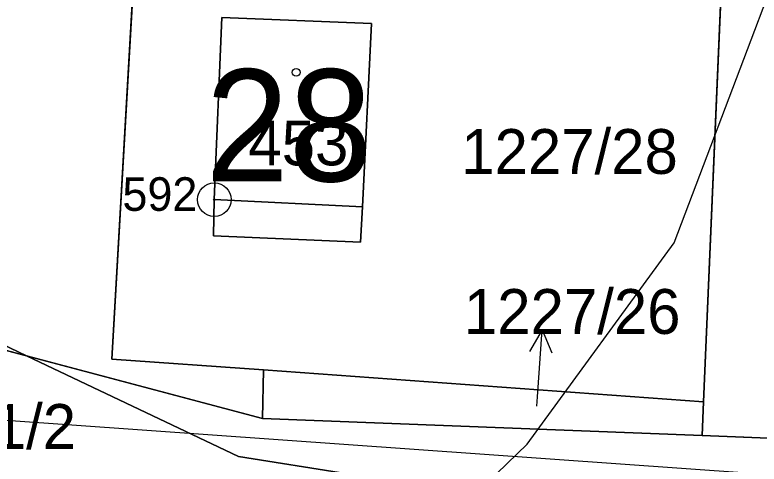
# Model space of a CAD drawing. Extents: x -706130 to -698555, y -971544 to -967260.
# Drawn here: x -704530.19 to -704496.97, y -968834.29 to -968814.25 of the extents above; entities that cross this region are included whole.
import ezdxf

# ---------------------------------------------------------------- set-up
doc = ezdxf.new("R2010")
doc.units = 0
for name, color, linetype in [('_Doplněk budov pro zastavěnost', 7, 'Continuous'), ('BPEJ hranice S', 7, 'Continuous'), ('Kanalizace_Polesí N NEZAPINAT', 7, 'Continuous'), ('KN_Budovy', 7, 'Continuous'), ('KN_Budovy_cisla_domovni', 7, 'Continuous'), ('KN_Hranice_parcel', 7, 'Continuous'), ('KN_Hranice_parcel_vnitrni_kresba', 7, 'Continuous'), ('KN_Parcelni cisla', 7, 'Continuous'), ('KN_Parcelni cisla_sipky', 7, 'Continuous'), ('KN_Polygon parcely', 7, 'Continuous'), ('KN_POZEMKY_13_ZASTAVENA PLOCHA', 7, 'Continuous'), ('KN_POZEMKY_14_OSTATNI PLOCHA', 7, 'Continuous'), ('KN_POZEMKY_7_TTP', 7, 'Continuous'), ('KN_VYUZITI_17_ostatni plocha_ostatni komunikace', 7, 'Continuous'), ('KN_VYUZITI_26_ostatni plocha_jina plocha', 7, 'Continuous'), ('KN_Značky bodu BP', 7, 'Continuous'), ('KN_Značky budov', 7, 'Continuous'), ('Plochy N_P ŠRAFY', 7, 'Continuous'), ('Plochy rekreace individualni N', 7, 'Continuous'), ('Plochy rekreace individualni S', 7, 'Continuous'), ('Plochy verejnych prostranstvi - komunikace ostatni S', 7, 'Continuous'), ('Plochy zmen_ zastavitelne plochy', 7, 'Continuous'), ('Plochy zmen_ zastavitelne plochy_ZAKL', 7, 'Continuous'), ('Regulační bloky zastavitelné N', 7, 'Continuous'), ('Regulační bloky zastavěné S', 7, 'Continuous'), ('VÝŠKOPIS_vrstevnice hlavní', 7, 'Continuous'), ('Zastavene uzemi N', 7, 'Continuous'), ('Zastavene uzemi plochy N', 7, 'Continuous'), ('Zábory hodnocené - plochy', 7, 'Continuous')]:
    doc.layers.add(name, color=color, linetype=linetype)

msp = doc.modelspace()

# ---------------------------------------------------------------- linework, layer by layer
at = {"layer": '_Doplněk budov pro zastavěnost'}
for p, q in [((-704521.29, -968822.49), (-704521.33, -968824.11)), ((-704514.67, -968822.81), (-704521.29, -968822.49))]:
    msp.add_line(p, q, dxfattribs=at)
msp.add_lwpolyline([(-704521.33, -968824.11), (-704514.77, -968824.38), (-704514.67, -968822.81)], dxfattribs=at)
at = {"layer": 'BPEJ hranice S'}
for points in [[(-704510.479, -968835.491), (-704520.216, -968833.949), (-704529.672, -968829.458), (-704531.517, -968828.582), (-704541.676, -968823.672), (-704547.014, -968820.358), (-704554.918, -968815.45), (-704566.333, -968808.369), (-704578.526, -968797.113), (-704581.04, -968794.95), (-704562.8, -968786.08), (-704572.94, -968768.25), (-704582.77, -968752.81), (-704565.58, -968741.37)], [(-704602.138, -968841.926), (-704616.75, -968805.726), (-704616.77, -968803.818), (-704616.838, -968797.266), (-704616.899, -968791.323), (-704616.907, -968790.531), (-704618.946, -968774.583), (-704619.984, -968766.467), (-704620.522, -968762.259), (-704620.752, -968760.455), (-704619.332, -968759.019), (-704615.894, -968755.545), (-704607.53, -968765.8), (-704595, -968779.93), (-704581.04, -968794.95), (-704578.526, -968797.113), (-704566.333, -968808.369), (-704554.918, -968815.45), (-704547.014, -968820.358), (-704541.676, -968823.672), (-704531.517, -968828.582), (-704529.672, -968829.458), (-704520.216, -968833.949), (-704510.479, -968835.491)]]:
    msp.add_lwpolyline(points, dxfattribs=at)
at = {"layer": 'Kanalizace_Polesí N NEZAPINAT'}
msp.add_lwpolyline([(-704466.95, -968836.87), (-704536.666, -968831.913), (-704567.948, -968808.052), (-704625.202, -968761.161), (-704633.573, -968757.267), (-704656.291, -968736.932), (-704713.416, -968668.102), (-704733.104, -968652.716), (-704746.849, -968647.667), (-704775.665, -968642.159), (-704784.737, -968606.276), (-704807.406, -968567.749), (-704814.685, -968557.607), (-704815.957, -968543.264), (-704809.723, -968525.026)], dxfattribs=at)
at = {"layer": 'KN_Budovy'}
msp.add_lwpolyline([(-704520.96, -968814.36), (-704521.29, -968822.49), (-704514.67, -968822.81), (-704514.27, -968814.63)], close=True, dxfattribs=at)
at = {"layer": 'KN_Hranice_parcel'}
for p, q in [((-704499.45, -968831.51), (-704498.67, -968813.17)), ((-704531.59, -968828.95), (-704519.14, -968832.25)), ((-704519.14, -968832.25), (-704519.09, -968830.09)), ((-704499.45, -968831.51), (-704519.09, -968830.09)), ((-704499.51, -968833.02), (-704499.45, -968831.51)), ((-704519.14, -968832.25), (-704499.51, -968833.02)), ((-704499.51, -968833.02), (-704473.57, -968834.05))]:
    msp.add_line(p, q, dxfattribs=at)
for points in [[(-704519.09, -968830.09), (-704525.87, -968829.6), (-704524.8, -968810.99)], [(-704520.96, -968814.36), (-704514.27, -968814.63), (-704514.67, -968822.81), (-704514.77, -968824.38), (-704521.33, -968824.11), (-704521.29, -968822.49), (-704520.96, -968814.36)]]:
    msp.add_lwpolyline(points, dxfattribs=at)
at = {"layer": 'KN_Hranice_parcel_vnitrni_kresba'}
msp.add_line((-704521.29, -968822.49), (-704514.67, -968822.81), dxfattribs=at)
at = {"layer": 'KN_Parcelni cisla_sipky'}
for p, q in [((-704506.661, -968828.296), (-704507.23, -968829.26)), ((-704506.87, -968831.29), (-704506.661, -968828.296)), ((-704506.661, -968828.296), (-704506.231, -968829.33)), ((-704506.9, -968831.71), (-704506.87, -968831.29))]:
    msp.add_line(p, q, dxfattribs=at)
at = {"layer": 'KN_Polygon parcely'}
for points in [[(-704525.87, -968829.6), (-704524.8, -968810.99), (-704523.76, -968793.15), (-704523.7, -968792.06), (-704558.72, -968791.48), (-704562.8, -968786.08), (-704581.04, -968794.95), (-704574.73, -968800.38), (-704566.59, -968807.71), (-704565.45, -968802.77), (-704540.25, -968826.81), (-704531.59, -968828.95), (-704519.14, -968832.25), (-704519.09, -968830.09)], [(-704499.45, -968831.51), (-704498.67, -968813.17), (-704498.64, -968812.36), (-704524.8, -968810.99), (-704525.87, -968829.6), (-704519.09, -968830.09)], [(-704473.58, -968814.13), (-704498.67, -968813.17), (-704499.45, -968831.51), (-704499.51, -968833.02), (-704473.57, -968834.05)], [(-704520.96, -968814.36), (-704514.27, -968814.63), (-704514.67, -968822.81), (-704514.77, -968824.38), (-704521.33, -968824.11), (-704521.29, -968822.49)], [(-704520.96, -968814.36), (-704521.29, -968822.49), (-704521.33, -968824.11), (-704514.77, -968824.38), (-704514.67, -968822.81), (-704514.27, -968814.63)], [(-704519.14, -968832.25), (-704499.51, -968833.02), (-704499.45, -968831.51), (-704519.09, -968830.09)]]:
    msp.add_lwpolyline(points, close=True, dxfattribs=at)
msp.add_lwpolyline([(-704467.57, -968834.21), (-704473.57, -968834.05), (-704499.51, -968833.02), (-704519.14, -968832.25), (-704531.59, -968828.95), (-704544.4, -968830.73), (-704560.33, -968834.37), (-704579.21, -968860.94), (-704590.9, -968871.29), (-704600.29, -968871.13), (-704613.52, -968870.91), (-704623.52, -968876.14), (-704631.47, -968880.3), (-704634.07, -968891.84), (-704636.45, -968908.17), (-704643.37, -968969.9)], dxfattribs=at)
at = {"layer": 'KN_POZEMKY_13_ZASTAVENA PLOCHA'}
for p, q in [((-704521.29, -968822.49), (-704520.96, -968814.36)), ((-704520.96, -968814.36), (-704514.27, -968814.63)), ((-704514.27, -968814.63), (-704514.67, -968822.81)), ((-704521.33, -968824.11), (-704521.29, -968822.49)), ((-704514.67, -968822.81), (-704514.77, -968824.38)), ((-704514.77, -968824.38), (-704521.33, -968824.11))]:
    msp.add_line(p, q, dxfattribs=at)
at = {"layer": 'KN_POZEMKY_14_OSTATNI PLOCHA'}
for p, q in [((-704525.87, -968829.6), (-704524.8, -968810.99)), ((-704498.67, -968813.17), (-704499.45, -968831.51)), ((-704520.96, -968814.36), (-704521.29, -968822.49)), ((-704514.27, -968814.63), (-704520.96, -968814.36)), ((-704514.67, -968822.81), (-704514.27, -968814.63)), ((-704521.29, -968822.49), (-704521.33, -968824.11)), ((-704514.77, -968824.38), (-704514.67, -968822.81)), ((-704521.33, -968824.11), (-704514.77, -968824.38)), ((-704531.59, -968828.95), (-704519.14, -968832.25)), ((-704519.09, -968830.09), (-704525.87, -968829.6)), ((-704519.14, -968832.25), (-704519.09, -968830.09)), ((-704499.45, -968831.51), (-704519.09, -968830.09)), ((-704519.09, -968830.09), (-704499.45, -968831.51)), ((-704499.45, -968831.51), (-704499.51, -968833.02)), ((-704519.14, -968832.25), (-704499.51, -968833.02)), ((-704499.51, -968833.02), (-704519.14, -968832.25)), ((-704499.51, -968833.02), (-704473.57, -968834.05))]:
    msp.add_line(p, q, dxfattribs=at)
at = {"layer": 'KN_POZEMKY_7_TTP'}
for p, q in [((-704524.8, -968810.99), (-704525.87, -968829.6)), ((-704499.45, -968831.51), (-704498.67, -968813.17)), ((-704519.14, -968832.25), (-704531.59, -968828.95)), ((-704525.87, -968829.6), (-704519.09, -968830.09)), ((-704519.09, -968830.09), (-704519.14, -968832.25)), ((-704499.51, -968833.02), (-704499.45, -968831.51)), ((-704473.57, -968834.05), (-704499.51, -968833.02))]:
    msp.add_line(p, q, dxfattribs=at)
at = {"layer": 'KN_VYUZITI_17_ostatni plocha_ostatni komunikace'}
for p, q in [((-704531.59, -968828.95), (-704519.14, -968832.25)), ((-704519.14, -968832.25), (-704499.51, -968833.02)), ((-704499.51, -968833.02), (-704473.57, -968834.05))]:
    msp.add_line(p, q, dxfattribs=at)
at = {"layer": 'KN_VYUZITI_26_ostatni plocha_jina plocha'}
for p, q in [((-704525.87, -968829.6), (-704524.8, -968810.99)), ((-704498.67, -968813.17), (-704499.45, -968831.51)), ((-704520.96, -968814.36), (-704521.29, -968822.49)), ((-704514.27, -968814.63), (-704520.96, -968814.36)), ((-704514.67, -968822.81), (-704514.27, -968814.63)), ((-704521.29, -968822.49), (-704521.33, -968824.11)), ((-704514.77, -968824.38), (-704514.67, -968822.81)), ((-704521.33, -968824.11), (-704514.77, -968824.38)), ((-704519.09, -968830.09), (-704525.87, -968829.6)), ((-704519.14, -968832.25), (-704519.09, -968830.09)), ((-704499.45, -968831.51), (-704519.09, -968830.09)), ((-704519.09, -968830.09), (-704499.45, -968831.51)), ((-704499.45, -968831.51), (-704499.51, -968833.02)), ((-704499.51, -968833.02), (-704519.14, -968832.25))]:
    msp.add_line(p, q, dxfattribs=at)
at = {"layer": 'KN_Značky bodu BP'}
for radius in [0.75, 0.03]:
    msp.add_circle((-704521.29, -968822.49), radius, dxfattribs=at)
at = {"layer": 'KN_Značky budov'}
msp.add_circle((-704517.637, -968816.809), 0.175, dxfattribs=at)
at = {"layer": 'Plochy N_P ŠRAFY'}
for p, q in [((-704498.67, -968813.17), (-704499.45, -968831.51)), ((-704499.45, -968831.51), (-704499.51, -968833.02)), ((-704499.51, -968833.02), (-704473.57, -968834.05))]:
    msp.add_line(p, q, dxfattribs=at)
at = {"layer": 'Plochy rekreace individualni N'}
for p, q in [((-704498.67, -968813.17), (-704499.45, -968831.51)), ((-704499.45, -968831.51), (-704499.51, -968833.02)), ((-704499.51, -968833.02), (-704473.57, -968834.05))]:
    msp.add_line(p, q, dxfattribs=at)
at = {"layer": 'Plochy rekreace individualni S'}
for p, q in [((-704499.45, -968831.51), (-704498.67, -968813.17)), ((-704531.59, -968828.95), (-704519.14, -968832.25)), ((-704499.51, -968833.02), (-704499.45, -968831.51)), ((-704519.14, -968832.25), (-704499.51, -968833.02))]:
    msp.add_line(p, q, dxfattribs=at)
at = {"layer": 'Plochy verejnych prostranstvi - komunikace ostatni S'}
for p, q in [((-704519.14, -968832.25), (-704531.59, -968828.95)), ((-704499.51, -968833.02), (-704519.14, -968832.25)), ((-704473.57, -968834.05), (-704499.51, -968833.02))]:
    msp.add_line(p, q, dxfattribs=at)
at = {"layer": 'Plochy zmen_ zastavitelne plochy'}
msp.add_lwpolyline([(-704499.51, -968833.02), (-704473.57, -968834.05), (-704473.58, -968814.13), (-704473.585, -968803.869), (-704497.55, -968798.24), (-704498.64, -968812.36), (-704498.67, -968813.17), (-704499.45, -968831.51)], close=True, dxfattribs=at)
at = {"layer": 'Plochy zmen_ zastavitelne plochy_ZAKL'}
msp.add_lwpolyline([(-704499.51, -968833.02), (-704473.57, -968834.05), (-704473.58, -968814.13), (-704473.585, -968803.869), (-704497.55, -968798.24), (-704498.64, -968812.36), (-704498.67, -968813.17), (-704499.45, -968831.51)], close=True, dxfattribs=at)
at = {"layer": 'Regulační bloky zastavitelné N'}
msp.add_lwpolyline([(-704499.51, -968833.02), (-704473.57, -968834.05), (-704473.58, -968814.13), (-704473.585, -968803.869), (-704497.55, -968798.24), (-704498.64, -968812.36), (-704498.67, -968813.17), (-704499.45, -968831.51)], close=True, dxfattribs=at)
at = {"layer": 'Regulační bloky zastavěné S'}
for p, q in [((-704499.45, -968831.51), (-704498.67, -968813.17)), ((-704531.59, -968828.95), (-704519.14, -968832.25)), ((-704499.51, -968833.02), (-704499.45, -968831.51)), ((-704519.14, -968832.25), (-704499.51, -968833.02))]:
    msp.add_line(p, q, dxfattribs=at)
at = {"layer": 'VÝŠKOPIS_vrstevnice hlavní'}
msp.add_lwpolyline([(-704644.431, -968737.953), (-704635.695, -968742.968), (-704614.756, -968758.925), (-704609.762, -968762.492), (-704602.201, -968769.626), (-704596.494, -968777.33), (-704574.808, -968813.568), (-704568.816, -968823.84), (-704566.818, -968828.977), (-704563.68, -968834.398), (-704559.542, -968838.678), (-704551.644, -968843.799), (-704541.851, -968847.095), (-704531.864, -968847.381), (-704523.875, -968846.097), (-704515.885, -968841.674), (-704507.325, -968833.399), (-704500.762, -968824.411), (-704493.2, -968804.437), (-704488.524, -968795.336), (-704479.284, -968794.376), (-704476.32, -968793.504), (-704473.094, -968784.431), (-704468.804, -968784.178)], dxfattribs=at)
at = {"layer": 'Zastavene uzemi N'}
msp.add_lwpolyline([(-704468.62, -968687.18), (-704491.59, -968681.92), (-704494.99, -968694.04), (-704506.62, -968694.28), (-704524.02, -968694.65), (-704526.27, -968697.48), (-704529.06, -968700.98), (-704553.36, -968712.37), (-704575.23, -968724.9), (-704594.83, -968735.4), (-704619.96, -968750.56), (-704607.53, -968765.8), (-704595, -968779.93), (-704581.04, -968794.95), (-704574.73, -968800.38), (-704566.59, -968807.71), (-704565.45, -968802.77), (-704540.25, -968826.81), (-704531.59, -968828.95), (-704519.14, -968832.25), (-704499.51, -968833.02), (-704473.57, -968834.05), (-704467.57, -968834.21)], dxfattribs=at)
at = {"layer": 'Zastavene uzemi plochy N'}
msp.add_lwpolyline([(-704468.62, -968687.18), (-704491.59, -968681.92), (-704494.99, -968694.04), (-704506.62, -968694.28), (-704524.02, -968694.65), (-704526.27, -968697.48), (-704529.06, -968700.98), (-704553.36, -968712.37), (-704575.23, -968724.9), (-704594.83, -968735.4), (-704619.96, -968750.56), (-704607.53, -968765.8), (-704595, -968779.93), (-704581.04, -968794.95), (-704574.73, -968800.38), (-704566.59, -968807.71), (-704565.45, -968802.77), (-704540.25, -968826.81), (-704531.59, -968828.95), (-704519.14, -968832.25), (-704499.51, -968833.02), (-704473.57, -968834.05), (-704467.57, -968834.21)], dxfattribs=at)
at = {"layer": 'Zábory hodnocené - plochy'}
msp.add_lwpolyline([(-704499.51, -968833.02), (-704473.57, -968834.05), (-704473.58, -968814.13), (-704473.585, -968803.869), (-704497.55, -968798.24), (-704498.64, -968812.36), (-704498.67, -968813.17), (-704499.45, -968831.51)], close=True, dxfattribs=at)

# ---------------------------------------------------------------- texts
at = {"layer": 'KN_Budovy_cisla_domovni'}
msp.add_text('28', height=5, dxfattribs=at).set_placement((-704521.681, -968821.674))
at = {"layer": 'KN_Parcelni cisla'}
for s, p in [('453', (-704519.77, -968820.96)), ('1227/28', (-704510.27, -968821.34)), ('1227/26', (-704510.15, -968828.48)), ('2241/2', (-704535.64, -968833.61))]:
    msp.add_text(s, height=2, dxfattribs=at).set_placement(p)
at = {"layer": 'KN_Značky bodu BP'}
msp.add_text('592', height=1.5, dxfattribs=at).set_placement((-704525.393, -968822.99))

doc.saveas('drawing.dxf')
